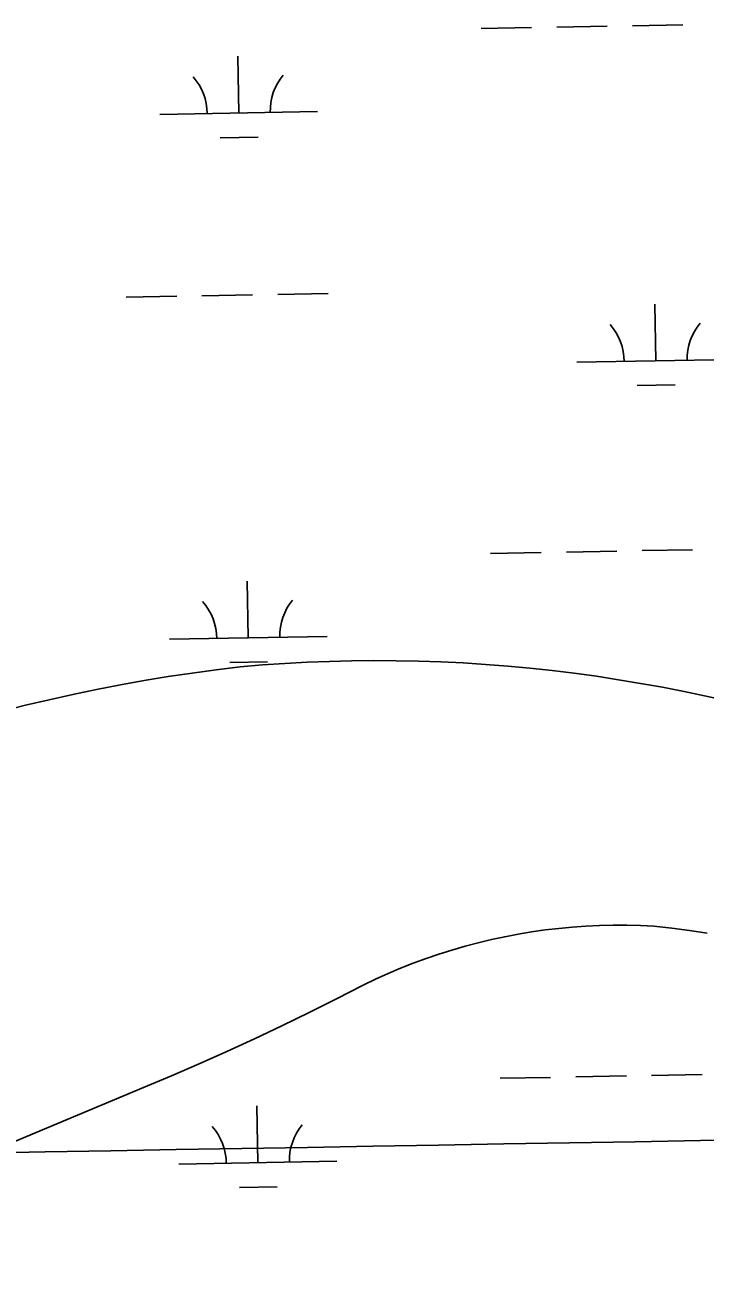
# Model space of a CAD drawing. Extents: x 3957609 to 3995875, y 234277 to 260273.
# Drawn here: x 3983763 to 3984195, y 255192 to 255980 of the extents above; entities that cross this region are included whole.
import ezdxf

# ---------------------------------------------------------------- set-up
doc = ezdxf.new("R2010")
doc.units = 0
for name, color, linetype in [('V-GRID-MAJR', 7, 'Continuous'), ('V-TOPO-SHOR', 7, 'Continuous'), ('V-WETL-SWMP', 7, 'Continuous')]:
    doc.layers.add(name, color=color, linetype=linetype)

msp = doc.modelspace()

# ---------------------------------------------------------------- linework, layer by layer
at = {"layer": 'V-GRID-MAJR'}
msp.add_spline([(3961591.061, 254847.703), (3966908.859, 254947.105), (3972226.642, 255047.279), (3977544.411, 255148.228), (3982862.165, 255249.95), (3988179.905, 255352.445), (3993497.629, 255455.714), (3993497.63, 255455.714)], degree=3, dxfattribs=at)
at = {"layer": 'V-TOPO-SHOR'}
for points in [[(3984207.102, 255552.181), (3984181.334, 255557.635), (3984167.452, 255560.367), (3984153.532, 255562.894), (3984139.577, 255565.223), (3984125.589, 255567.344), (3984111.573, 255569.263), (3984097.527, 255570.978), (3984083.46, 255572.489), (3984069.374, 255573.794), (3984055.267, 255574.893), (3984041.146, 255575.788), (3984027.017, 255576.476), (3984012.875, 255576.96), (3983998.732, 255577.236), (3983984.582, 255577.306), (3983970.435, 255577.171), (3983956.291, 255576.831), (3983942.154, 255576.284), (3983928.027, 255575.53), (3983913.91, 255574.572), (3983899.809, 255573.406), (3983884.558, 255571.526), (3983869.333, 255569.439), (3983854.137, 255567.142), (3983838.976, 255564.637), (3983823.849, 255561.923), (3983808.762, 255559.005), (3983793.715, 255555.878), (3983778.713, 255552.546), (3983763.759, 255549.007), (3983748.853, 255545.265)], [(3984195.725, 255404.608), (3984184.547, 255406.322), (3984173.338, 255407.819), (3984162.103, 255409.099), (3984153.469, 255409.495), (3984144.828, 255409.687), (3984136.186, 255409.677), (3984127.545, 255409.464), (3984118.915, 255409.05), (3984110.295, 255408.434), (3984101.689, 255407.613), (3984093.108, 255406.593), (3984084.553, 255405.37), (3984076.028, 255403.949), (3984067.539, 255402.327), (3984059.091, 255400.506), (3984050.688, 255398.489), (3984042.334, 255396.275), (3984034.033, 255393.864), (3984025.792, 255391.261), (3984017.615, 255388.466), (3984009.506, 255385.48), (3984001.468, 255382.303), (3983993.508, 255378.939), (3983985.627, 255375.389), (3983977.832, 255371.656)], [(3983977.832, 255371.656), (3983960.727, 255362.874), (3983943.526, 255354.281), (3983926.231, 255345.878), (3983908.845, 255337.665), (3983891.37, 255329.643), (3983873.808, 255321.814), (3983856.16, 255314.179), (3983838.431, 255306.736), (3983611.963, 255211.979), (3983602.927, 255209.958), (3983593.941, 255207.728), (3983585.007, 255205.291), (3983576.133, 255202.649), (3983567.323, 255199.802), (3983558.58, 255196.753), (3983549.911, 255193.502), (3983541.317, 255190.054)]]:
    msp.add_lwpolyline(points, dxfattribs=at)
at = {"layer": 'V-WETL-SWMP'}
for p, q in [((3984052.508, 255977.866), (3984084.502, 255978.447)), ((3984100.5, 255978.738), (3984132.494, 255979.32)), ((3984148.492, 255979.611), (3984180.486, 255980.193)), ((3983898.864, 255924.322), (3983898.209, 255960.316)), ((3983848.872, 255923.413), (3983948.855, 255925.231)), ((3983887.146, 255908.675), (3983911.142, 255909.111)), ((3983827.566, 255807.574), (3983859.561, 255808.156)), ((3983875.558, 255808.447), (3983907.553, 255809.029)), ((3983923.55, 255809.319), (3983955.545, 255809.901)), ((3984163.199, 255767.239), (3984162.545, 255803.233)), ((3984113.207, 255766.33), (3984213.191, 255768.148)), ((3984151.482, 255751.593), (3984175.478, 255752.029)), ((3984058.556, 255645.246), (3984090.55, 255645.827)), ((3984106.548, 255646.118), (3984138.542, 255646.7)), ((3984154.54, 255646.991), (3984186.534, 255647.573)), ((3983904.912, 255591.702), (3983904.257, 255627.696)), ((3983854.92, 255590.793), (3983954.903, 255592.611)), ((3983893.194, 255576.055), (3983917.19, 255576.491)), ((3984064.604, 255312.626), (3984096.598, 255313.207)), ((3984112.596, 255313.498), (3984144.59, 255314.08)), ((3984160.588, 255314.371), (3984192.583, 255314.953)), ((3983910.96, 255259.082), (3983910.305, 255295.076)), ((3983860.968, 255258.173), (3983960.951, 255259.991)), ((3983899.242, 255243.435), (3983923.238, 255243.871))]:
    msp.add_line(p, q, dxfattribs=at)
for points in [[(3984207.102, 255552.18), (3984181.334, 255557.634), (3984167.453, 255560.366), (3984153.532, 255562.895), (3984139.577, 255565.222), (3984125.589, 255567.345), (3984111.572, 255569.264), (3984097.528, 255570.978), (3984083.46, 255572.488), (3984069.373, 255573.794), (3984055.267, 255574.893), (3984041.147, 255575.788), (3984027.016, 255576.476), (3984012.876, 255576.959), (3983998.731, 255577.236), (3983984.583, 255577.306), (3983970.435, 255577.171), (3983956.291, 255576.83), (3983942.154, 255576.283), (3983928.026, 255575.53), (3983913.91, 255574.571), (3983899.81, 255573.407), (3983884.558, 255571.527), (3983869.333, 255569.439), (3983854.138, 255567.142), (3983838.976, 255564.637), (3983823.849, 255561.924), (3983808.762, 255559.004), (3983793.715, 255555.877), (3983778.713, 255552.545), (3983763.758, 255549.007), (3983748.853, 255545.265)], [(3984042.333, 255396.275), (3984050.687, 255398.489), (3984059.091, 255400.507), (3984067.539, 255402.327), (3984076.028, 255403.949), (3984084.553, 255405.371), (3984093.108, 255406.593), (3984101.69, 255407.613), (3984110.294, 255408.433), (3984118.914, 255409.05), (3984127.546, 255409.465), (3984136.186, 255409.678), (3984144.828, 255409.688), (3984153.469, 255409.495), (3984162.102, 255409.1), (3984173.338, 255407.819), (3984184.547, 255406.322), (3984195.725, 255404.608)], [(3983611.964, 255211.98), (3983838.431, 255306.736), (3983856.161, 255314.178), (3983873.808, 255321.814), (3983891.37, 255329.643), (3983908.845, 255337.665), (3983926.231, 255345.878), (3983943.526, 255354.281), (3983960.727, 255362.875), (3983977.833, 255371.656), (3983985.627, 255375.389), (3983993.507, 255378.939), (3984001.468, 255382.303), (3984009.506, 255385.479), (3984017.615, 255388.466), (3984025.793, 255391.262), (3984034.034, 255393.865), (3984042.333, 255396.275)]]:
    msp.add_lwpolyline(points, dxfattribs=at)
for centre, start, end in [((3983843.621, 255923.792), 0.269879, 41.813537), ((3983954.089, 255925.801), 140.269876, 181.813534), ((3984107.957, 255766.71), 0.269879, 41.813537), ((3984218.424, 255768.718), 140.269876, 181.813534), ((3983849.669, 255591.172), 0.269879, 41.813537), ((3983960.137, 255593.181), 140.269876, 181.813534), ((3983855.717, 255258.552), 0.269879, 41.813537), ((3983966.185, 255260.561), 140.269876, 181.813534)]:
    msp.add_arc(centre, 35.246, start, end, dxfattribs=at)

doc.saveas('drawing.dxf')
